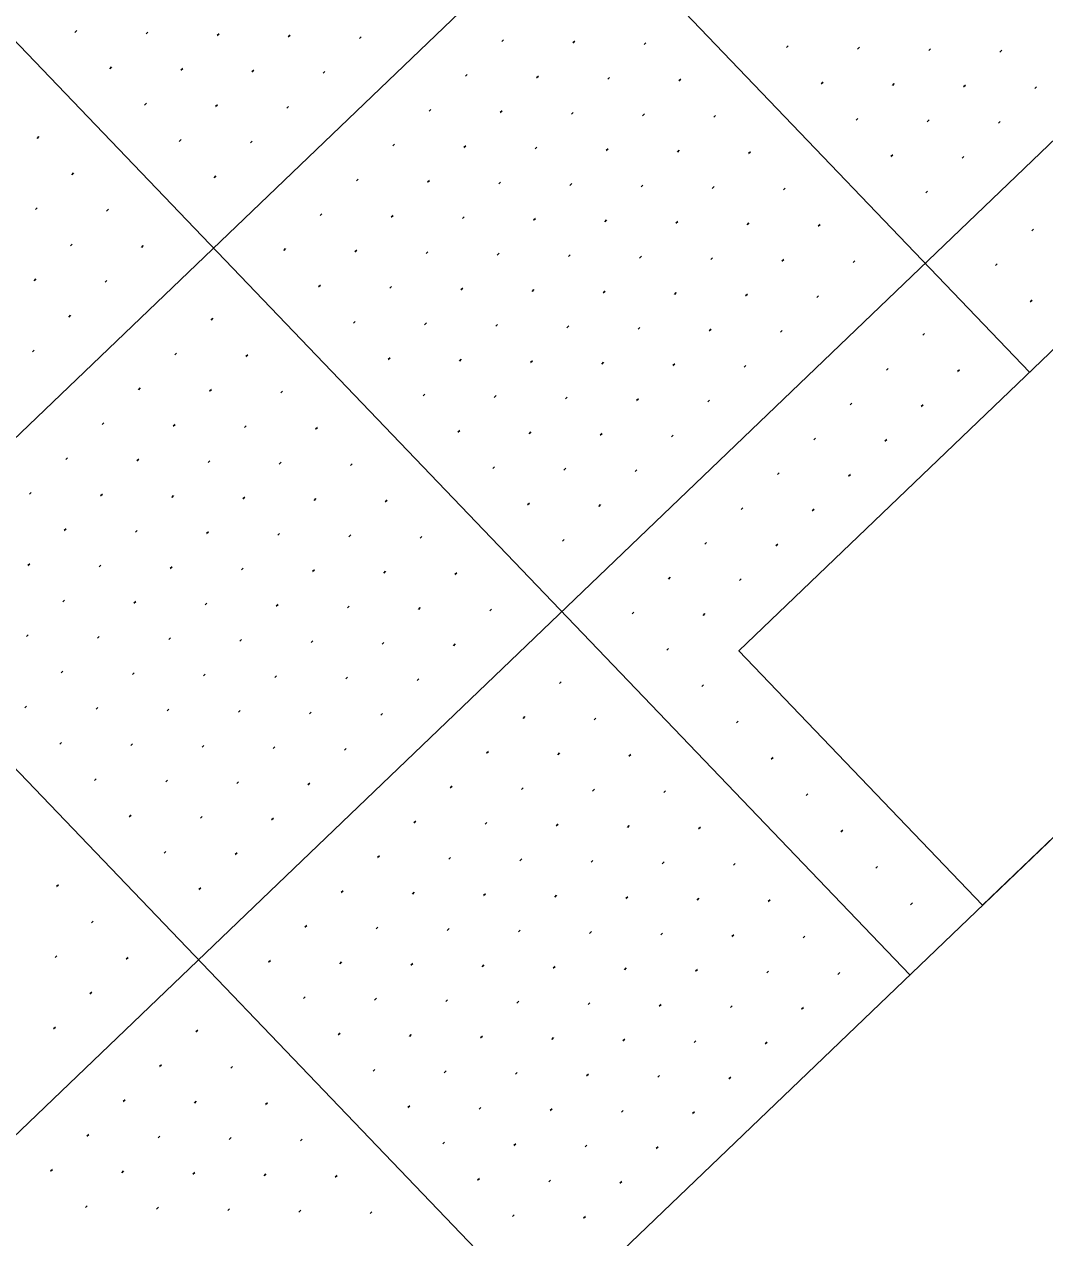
# Model space of a CAD drawing. Extents: x 2148987 to 2151117, y 142806 to 144993.
# Drawn here: x 2150025.1 to 2150126.4, y 143892.2 to 144012.7 of the extents above; entities that cross this region are included whole.
import ezdxf

# ---------------------------------------------------------------- set-up
doc = ezdxf.new("R2010")
doc.units = 0
for name, color, linetype in [('PR_PIER_PH3', 7, 'Continuous'), ('PR_Road_Asphalt', 7, 'Continuous'), ('PR_Road_Concrete', 7, 'Continuous'), ('SHT_Profile_Grid_Minor', 7, 'Continuous')]:
    doc.layers.add(name, color=color, linetype=linetype)

msp = doc.modelspace()

# ---------------------------------------------------------------- linework, layer by layer
at = {"layer": 'PR_PIER_PH3'}
for p, q in [((2150504.13, 144431.57), (2149367, 143341.82)), ((2150538.73, 144395.47), (2149401.59, 143305.72)), ((2149803.2, 144313.87), (2150124.94, 143978.15)), ((2149767.1, 144279.28), (2150113.05, 143918.28)), ((2149731, 144244.68), (2150076.96, 143883.69))]:
    msp.add_line(p, q, dxfattribs=at)
at = {"layer": 'PR_Road_Asphalt'}
msp.add_lwpolyline([(2150293.55, 144091.26), (2150120.27, 143925.2), (2150096.06, 143950.47), (2150269.34, 144116.53)], close=True, dxfattribs=at)
at = {"layer": 'PR_Road_Concrete'}
msp.add_line((2150573.32, 144359.37), (2149436.19, 143269.62), dxfattribs=at)
at = {"layer": 'SHT_Profile_Grid_Minor'}
for p, q in [((2150030.27, 144012.08), (2150030.09, 144011.9)), ((2150037.34, 144011.92), (2150037.16, 144011.75)), ((2150044.41, 144011.77), (2150044.23, 144011.6)), ((2150051.48, 144011.62), (2150051.29, 144011.45)), ((2150058.54, 144011.47), (2150058.36, 144011.3)), ((2150072.68, 144011.17), (2150072.5, 144011)), ((2150079.75, 144011.02), (2150079.57, 144010.85)), ((2150086.82, 144010.87), (2150086.64, 144010.7)), ((2150100.96, 144010.57), (2150100.78, 144010.4)), ((2150108.03, 144010.42), (2150107.85, 144010.25)), ((2150115.1, 144010.27), (2150114.92, 144010.1)), ((2150122.17, 144010.12), (2150121.99, 144009.95)), ((2150033.73, 144008.47), (2150033.55, 144008.29)), ((2150040.8, 144008.31), (2150040.62, 144008.14)), ((2150047.87, 144008.16), (2150047.68, 144007.99)), ((2150054.93, 144008.01), (2150054.75, 144007.84)), ((2150069.07, 144007.71), (2150068.89, 144007.54)), ((2150076.14, 144007.56), (2150075.96, 144007.39)), ((2150083.21, 144007.41), (2150083.03, 144007.24)), ((2150090.28, 144007.26), (2150090.1, 144007.09)), ((2150104.42, 144006.96), (2150104.24, 144006.79)), ((2150111.49, 144006.81), (2150111.31, 144006.64)), ((2150118.56, 144006.66), (2150118.38, 144006.49)), ((2150125.63, 144006.51), (2150125.45, 144006.34)), ((2150037.19, 144004.86), (2150037.01, 144004.68)), ((2150044.26, 144004.7), (2150044.07, 144004.53)), ((2150051.32, 144004.55), (2150051.14, 144004.38)), ((2150065.46, 144004.25), (2150065.28, 144004.08)), ((2150072.53, 144004.1), (2150072.35, 144003.93)), ((2150079.6, 144003.95), (2150079.42, 144003.78)), ((2150086.67, 144003.8), (2150086.49, 144003.63)), ((2150093.74, 144003.65), (2150093.56, 144003.48)), ((2150107.88, 144003.35), (2150107.7, 144003.18)), ((2150114.95, 144003.2), (2150114.77, 144003.03)), ((2150122.02, 144003.05), (2150121.84, 144002.88)), ((2150026.51, 144001.55), (2150026.33, 144001.37)), ((2150040.65, 144001.25), (2150040.46, 144001.07)), ((2150047.71, 144001.09), (2150047.53, 144000.92)), ((2150061.85, 144000.79), (2150061.67, 144000.62)), ((2150068.92, 144000.64), (2150068.74, 144000.47)), ((2150075.99, 144000.49), (2150075.81, 144000.32)), ((2150083.06, 144000.34), (2150082.88, 144000.17)), ((2150090.13, 144000.19), (2150089.95, 144000.02)), ((2150097.2, 144000.04), (2150097.02, 143999.87)), ((2150111.34, 143999.74), (2150111.16, 143999.57)), ((2150118.41, 143999.59), (2150118.23, 143999.42)), ((2150029.97, 143997.94), (2150029.79, 143997.76)), ((2150044.1, 143997.64), (2150043.92, 143997.46)), ((2150058.24, 143997.33), (2150058.06, 143997.16)), ((2150065.31, 143997.18), (2150065.13, 143997.01)), ((2150072.38, 143997.03), (2150072.2, 143996.86)), ((2150079.45, 143996.88), (2150079.27, 143996.71)), ((2150086.52, 143996.73), (2150086.34, 143996.56)), ((2150093.59, 143996.58), (2150093.41, 143996.41)), ((2150100.66, 143996.43), (2150100.48, 143996.26)), ((2150114.8, 143996.13), (2150114.62, 143995.96)), ((2150026.36, 143994.48), (2150026.18, 143994.3)), ((2150033.43, 143994.33), (2150033.24, 143994.15)), ((2150054.63, 143993.87), (2150054.45, 143993.7)), ((2150061.7, 143993.72), (2150061.52, 143993.55)), ((2150068.77, 143993.57), (2150068.59, 143993.4)), ((2150075.84, 143993.42), (2150075.66, 143993.25)), ((2150082.91, 143993.27), (2150082.73, 143993.1)), ((2150089.98, 143993.12), (2150089.8, 143992.95)), ((2150097.05, 143992.97), (2150096.87, 143992.8)), ((2150104.12, 143992.82), (2150103.94, 143992.65)), ((2150125.33, 143992.37), (2150125.15, 143992.2)), ((2150029.82, 143990.87), (2150029.64, 143990.69)), ((2150036.88, 143990.72), (2150036.7, 143990.54)), ((2150051.02, 143990.42), (2150050.84, 143990.24)), ((2150058.09, 143990.26), (2150057.91, 143990.09)), ((2150065.16, 143990.11), (2150064.98, 143989.94)), ((2150072.23, 143989.96), (2150072.05, 143989.79)), ((2150079.3, 143989.81), (2150079.12, 143989.64)), ((2150086.37, 143989.66), (2150086.19, 143989.49)), ((2150093.44, 143989.51), (2150093.26, 143989.34)), ((2150100.51, 143989.36), (2150100.33, 143989.19)), ((2150107.58, 143989.21), (2150107.4, 143989.04)), ((2150121.72, 143988.91), (2150121.54, 143988.74)), ((2150026.21, 143987.41), (2150026.03, 143987.23)), ((2150033.28, 143987.26), (2150033.09, 143987.08)), ((2150054.48, 143986.81), (2150054.3, 143986.63)), ((2150061.55, 143986.66), (2150061.37, 143986.48)), ((2150068.62, 143986.5), (2150068.44, 143986.33)), ((2150075.69, 143986.35), (2150075.51, 143986.18)), ((2150082.76, 143986.2), (2150082.58, 143986.03)), ((2150089.83, 143986.05), (2150089.65, 143985.88)), ((2150096.9, 143985.9), (2150096.72, 143985.73)), ((2150103.97, 143985.75), (2150103.79, 143985.58)), ((2150125.18, 143985.3), (2150125, 143985.13)), ((2150029.67, 143983.8), (2150029.48, 143983.62)), ((2150043.8, 143983.5), (2150043.62, 143983.32)), ((2150057.94, 143983.2), (2150057.76, 143983.02)), ((2150065.01, 143983.05), (2150064.83, 143982.87)), ((2150072.08, 143982.89), (2150071.9, 143982.72)), ((2150079.15, 143982.74), (2150078.97, 143982.57)), ((2150086.22, 143982.59), (2150086.04, 143982.42)), ((2150093.29, 143982.44), (2150093.11, 143982.27)), ((2150100.36, 143982.29), (2150100.18, 143982.12)), ((2150114.5, 143981.99), (2150114.32, 143981.82)), ((2150026.06, 143980.34), (2150025.87, 143980.16)), ((2150040.19, 143980.04), (2150040.01, 143979.86)), ((2150047.26, 143979.89), (2150047.08, 143979.71)), ((2150061.4, 143979.59), (2150061.22, 143979.41)), ((2150068.47, 143979.44), (2150068.29, 143979.26)), ((2150075.54, 143979.28), (2150075.36, 143979.11)), ((2150082.61, 143979.13), (2150082.43, 143978.96)), ((2150089.68, 143978.98), (2150089.5, 143978.81)), ((2150096.75, 143978.83), (2150096.57, 143978.66)), ((2150110.89, 143978.53), (2150110.71, 143978.36)), ((2150117.96, 143978.38), (2150117.78, 143978.21)), ((2150036.58, 143976.58), (2150036.4, 143976.4)), ((2150043.65, 143976.43), (2150043.47, 143976.25)), ((2150050.72, 143976.28), (2150050.54, 143976.1)), ((2150064.86, 143975.98), (2150064.68, 143975.8)), ((2150071.93, 143975.83), (2150071.75, 143975.65)), ((2150079, 143975.67), (2150078.82, 143975.5)), ((2150086.07, 143975.52), (2150085.89, 143975.35)), ((2150093.14, 143975.37), (2150092.96, 143975.2)), ((2150107.28, 143975.07), (2150107.1, 143974.9)), ((2150114.35, 143974.92), (2150114.17, 143974.75)), ((2150032.97, 143973.12), (2150032.79, 143972.94)), ((2150040.04, 143972.97), (2150039.86, 143972.79)), ((2150047.11, 143972.82), (2150046.93, 143972.64)), ((2150054.18, 143972.67), (2150054, 143972.49)), ((2150068.32, 143972.37), (2150068.14, 143972.19)), ((2150075.39, 143972.22), (2150075.21, 143972.04)), ((2150082.46, 143972.06), (2150082.28, 143971.89)), ((2150089.53, 143971.91), (2150089.35, 143971.74)), ((2150103.67, 143971.61), (2150103.49, 143971.44)), ((2150110.74, 143971.46), (2150110.56, 143971.29)), ((2150029.36, 143969.66), (2150029.18, 143969.49)), ((2150036.43, 143969.51), (2150036.25, 143969.33)), ((2150043.5, 143969.36), (2150043.32, 143969.18)), ((2150050.57, 143969.21), (2150050.39, 143969.03)), ((2150057.64, 143969.06), (2150057.46, 143968.88)), ((2150071.78, 143968.76), (2150071.6, 143968.58)), ((2150078.85, 143968.61), (2150078.67, 143968.43)), ((2150085.92, 143968.45), (2150085.74, 143968.28)), ((2150100.06, 143968.15), (2150099.88, 143967.98)), ((2150107.13, 143968), (2150106.95, 143967.83)), ((2150025.75, 143966.2), (2150025.57, 143966.03)), ((2150032.82, 143966.05), (2150032.64, 143965.88)), ((2150039.89, 143965.9), (2150039.71, 143965.72)), ((2150046.96, 143965.75), (2150046.78, 143965.57)), ((2150054.03, 143965.6), (2150053.85, 143965.42)), ((2150061.1, 143965.45), (2150060.92, 143965.27)), ((2150075.24, 143965.15), (2150075.06, 143964.97)), ((2150082.31, 143965), (2150082.13, 143964.82)), ((2150096.45, 143964.69), (2150096.27, 143964.52)), ((2150103.52, 143964.54), (2150103.34, 143964.37)), ((2150029.21, 143962.59), (2150029.03, 143962.42)), ((2150036.28, 143962.44), (2150036.1, 143962.27)), ((2150043.35, 143962.29), (2150043.17, 143962.12)), ((2150050.42, 143962.14), (2150050.24, 143961.96)), ((2150057.49, 143961.99), (2150057.31, 143961.81)), ((2150064.56, 143961.84), (2150064.38, 143961.66)), ((2150078.7, 143961.54), (2150078.52, 143961.36)), ((2150092.84, 143961.23), (2150092.66, 143961.06)), ((2150099.91, 143961.08), (2150099.73, 143960.91)), ((2150025.6, 143959.13), (2150025.42, 143958.96)), ((2150032.67, 143958.98), (2150032.49, 143958.81)), ((2150039.74, 143958.83), (2150039.56, 143958.66)), ((2150046.81, 143958.68), (2150046.63, 143958.51)), ((2150053.88, 143958.53), (2150053.7, 143958.35)), ((2150060.95, 143958.38), (2150060.77, 143958.2)), ((2150068.02, 143958.23), (2150067.84, 143958.05)), ((2150089.23, 143957.78), (2150089.05, 143957.6)), ((2150096.3, 143957.62), (2150096.12, 143957.45)), ((2150029.06, 143955.52), (2150028.88, 143955.35)), ((2150036.13, 143955.37), (2150035.95, 143955.2)), ((2150043.2, 143955.22), (2150043.02, 143955.05)), ((2150050.27, 143955.07), (2150050.09, 143954.9)), ((2150057.34, 143954.92), (2150057.16, 143954.74)), ((2150064.41, 143954.77), (2150064.23, 143954.59)), ((2150071.48, 143954.62), (2150071.3, 143954.44)), ((2150085.62, 143954.32), (2150085.44, 143954.14)), ((2150092.69, 143954.17), (2150092.51, 143953.99)), ((2150025.45, 143952.06), (2150025.27, 143951.89)), ((2150032.52, 143951.91), (2150032.34, 143951.74)), ((2150039.59, 143951.76), (2150039.41, 143951.59)), ((2150046.66, 143951.61), (2150046.48, 143951.44)), ((2150053.73, 143951.46), (2150053.55, 143951.29)), ((2150060.8, 143951.31), (2150060.62, 143951.13)), ((2150067.87, 143951.16), (2150067.69, 143950.98)), ((2150089.08, 143950.71), (2150088.9, 143950.53)), ((2150028.91, 143948.45), (2150028.73, 143948.28)), ((2150035.98, 143948.3), (2150035.8, 143948.13)), ((2150043.05, 143948.15), (2150042.87, 143947.98)), ((2150050.12, 143948), (2150049.94, 143947.83)), ((2150057.19, 143947.85), (2150057.01, 143947.68)), ((2150064.26, 143947.7), (2150064.08, 143947.52)), ((2150078.4, 143947.4), (2150078.22, 143947.22)), ((2150092.54, 143947.1), (2150092.36, 143946.92)), ((2150025.3, 143944.99), (2150025.12, 143944.82)), ((2150032.37, 143944.84), (2150032.19, 143944.67)), ((2150039.44, 143944.69), (2150039.26, 143944.52)), ((2150046.51, 143944.54), (2150046.33, 143944.37)), ((2150053.58, 143944.39), (2150053.4, 143944.22)), ((2150060.65, 143944.24), (2150060.47, 143944.07)), ((2150074.79, 143943.94), (2150074.61, 143943.76)), ((2150081.86, 143943.79), (2150081.68, 143943.61)), ((2150096, 143943.49), (2150095.82, 143943.31)), ((2150028.76, 143941.38), (2150028.58, 143941.21)), ((2150035.83, 143941.23), (2150035.65, 143941.06)), ((2150042.9, 143941.08), (2150042.72, 143940.91)), ((2150049.97, 143940.93), (2150049.79, 143940.76)), ((2150057.04, 143940.78), (2150056.86, 143940.61)), ((2150071.18, 143940.48), (2150071, 143940.3)), ((2150078.25, 143940.33), (2150078.07, 143940.15)), ((2150085.32, 143940.18), (2150085.14, 143940)), ((2150099.46, 143939.88), (2150099.28, 143939.7)), ((2150032.22, 143937.77), (2150032.04, 143937.6)), ((2150039.29, 143937.62), (2150039.11, 143937.45)), ((2150046.36, 143937.47), (2150046.18, 143937.3)), ((2150053.43, 143937.32), (2150053.25, 143937.15)), ((2150067.57, 143937.02), (2150067.39, 143936.85)), ((2150074.64, 143936.87), (2150074.46, 143936.69)), ((2150081.71, 143936.72), (2150081.53, 143936.54)), ((2150088.78, 143936.57), (2150088.6, 143936.39)), ((2150102.92, 143936.27), (2150102.74, 143936.09)), ((2150035.68, 143934.16), (2150035.5, 143933.99)), ((2150042.75, 143934.01), (2150042.57, 143933.84)), ((2150049.82, 143933.86), (2150049.64, 143933.69)), ((2150063.96, 143933.56), (2150063.78, 143933.39)), ((2150071.03, 143933.41), (2150070.85, 143933.24)), ((2150078.1, 143933.26), (2150077.92, 143933.08)), ((2150085.17, 143933.11), (2150084.99, 143932.93)), ((2150092.24, 143932.96), (2150092.06, 143932.78)), ((2150106.38, 143932.66), (2150106.2, 143932.48)), ((2150039.14, 143930.55), (2150038.96, 143930.38)), ((2150046.21, 143930.4), (2150046.03, 143930.23)), ((2150060.35, 143930.1), (2150060.17, 143929.93)), ((2150067.42, 143929.95), (2150067.24, 143929.78)), ((2150074.49, 143929.8), (2150074.31, 143929.63)), ((2150081.56, 143929.65), (2150081.38, 143929.47)), ((2150088.63, 143929.5), (2150088.45, 143929.32)), ((2150095.7, 143929.35), (2150095.52, 143929.17)), ((2150109.84, 143929.05), (2150109.66, 143928.87)), ((2150028.46, 143927.24), (2150028.28, 143927.07)), ((2150042.6, 143926.94), (2150042.42, 143926.77)), ((2150056.74, 143926.64), (2150056.56, 143926.47)), ((2150063.81, 143926.49), (2150063.63, 143926.32)), ((2150070.88, 143926.34), (2150070.7, 143926.17)), ((2150077.95, 143926.19), (2150077.77, 143926.02)), ((2150085.02, 143926.04), (2150084.84, 143925.87)), ((2150092.09, 143925.89), (2150091.91, 143925.71)), ((2150099.16, 143925.74), (2150098.98, 143925.56)), ((2150113.3, 143925.44), (2150113.11, 143925.26)), ((2150031.92, 143923.63), (2150031.74, 143923.46)), ((2150053.13, 143923.18), (2150052.95, 143923.01)), ((2150060.2, 143923.03), (2150060.02, 143922.86)), ((2150067.27, 143922.88), (2150067.09, 143922.71)), ((2150074.34, 143922.73), (2150074.16, 143922.56)), ((2150081.41, 143922.58), (2150081.23, 143922.41)), ((2150088.48, 143922.43), (2150088.3, 143922.26)), ((2150095.55, 143922.28), (2150095.37, 143922.1)), ((2150102.62, 143922.13), (2150102.44, 143921.95)), ((2150028.31, 143920.17), (2150028.13, 143920)), ((2150035.38, 143920.02), (2150035.2, 143919.85)), ((2150049.52, 143919.72), (2150049.34, 143919.55)), ((2150056.59, 143919.57), (2150056.41, 143919.4)), ((2150063.66, 143919.42), (2150063.48, 143919.25)), ((2150070.73, 143919.27), (2150070.55, 143919.1)), ((2150077.8, 143919.12), (2150077.62, 143918.95)), ((2150084.87, 143918.97), (2150084.69, 143918.8)), ((2150091.94, 143918.82), (2150091.76, 143918.65)), ((2150099.01, 143918.67), (2150098.83, 143918.49)), ((2150106.08, 143918.52), (2150105.89, 143918.34)), ((2150031.77, 143916.56), (2150031.59, 143916.39)), ((2150052.98, 143916.11), (2150052.8, 143915.94)), ((2150060.05, 143915.96), (2150059.87, 143915.79)), ((2150067.12, 143915.81), (2150066.94, 143915.64)), ((2150074.19, 143915.66), (2150074.01, 143915.49)), ((2150081.26, 143915.51), (2150081.08, 143915.34)), ((2150088.33, 143915.36), (2150088.15, 143915.19)), ((2150095.4, 143915.21), (2150095.22, 143915.04)), ((2150102.47, 143915.06), (2150102.28, 143914.88)), ((2150028.16, 143913.1), (2150027.98, 143912.93)), ((2150042.3, 143912.8), (2150042.12, 143912.63)), ((2150056.44, 143912.5), (2150056.26, 143912.33)), ((2150063.51, 143912.35), (2150063.33, 143912.18)), ((2150070.58, 143912.2), (2150070.4, 143912.03)), ((2150077.65, 143912.05), (2150077.47, 143911.88)), ((2150084.72, 143911.9), (2150084.54, 143911.73)), ((2150091.79, 143911.75), (2150091.61, 143911.58)), ((2150098.86, 143911.6), (2150098.67, 143911.43)), ((2150038.69, 143909.34), (2150038.51, 143909.17)), ((2150045.76, 143909.19), (2150045.58, 143909.02)), ((2150059.9, 143908.89), (2150059.72, 143908.72)), ((2150066.97, 143908.74), (2150066.79, 143908.57)), ((2150074.04, 143908.59), (2150073.86, 143908.42)), ((2150081.11, 143908.44), (2150080.93, 143908.27)), ((2150088.18, 143908.29), (2150088, 143908.12)), ((2150095.25, 143908.14), (2150095.06, 143907.97)), ((2150035.08, 143905.88), (2150034.9, 143905.71)), ((2150042.15, 143905.73), (2150041.97, 143905.56)), ((2150049.22, 143905.58), (2150049.04, 143905.41)), ((2150063.36, 143905.28), (2150063.18, 143905.11)), ((2150070.43, 143905.13), (2150070.25, 143904.96)), ((2150077.5, 143904.98), (2150077.32, 143904.81)), ((2150084.57, 143904.83), (2150084.39, 143904.66)), ((2150091.64, 143904.68), (2150091.46, 143904.51)), ((2150031.47, 143902.42), (2150031.29, 143902.25)), ((2150038.54, 143902.27), (2150038.36, 143902.1)), ((2150045.61, 143902.12), (2150045.43, 143901.95)), ((2150052.68, 143901.97), (2150052.5, 143901.8)), ((2150066.82, 143901.67), (2150066.64, 143901.5)), ((2150073.89, 143901.52), (2150073.71, 143901.35)), ((2150080.96, 143901.37), (2150080.78, 143901.2)), ((2150088.03, 143901.22), (2150087.85, 143901.05)), ((2150027.86, 143898.96), (2150027.68, 143898.79)), ((2150034.93, 143898.81), (2150034.75, 143898.64)), ((2150042, 143898.66), (2150041.82, 143898.49)), ((2150049.07, 143898.51), (2150048.89, 143898.34)), ((2150056.14, 143898.36), (2150055.96, 143898.19)), ((2150070.28, 143898.06), (2150070.1, 143897.89)), ((2150077.35, 143897.91), (2150077.17, 143897.74)), ((2150084.42, 143897.76), (2150084.24, 143897.59)), ((2150031.32, 143895.35), (2150031.14, 143895.18)), ((2150038.39, 143895.2), (2150038.21, 143895.03)), ((2150045.46, 143895.05), (2150045.28, 143894.88)), ((2150052.53, 143894.9), (2150052.35, 143894.73)), ((2150059.6, 143894.75), (2150059.42, 143894.58)), ((2150073.74, 143894.45), (2150073.56, 143894.28)), ((2150080.81, 143894.3), (2150080.63, 143894.13))]:
    msp.add_line(p, q, dxfattribs=at)

doc.saveas('drawing.dxf')
